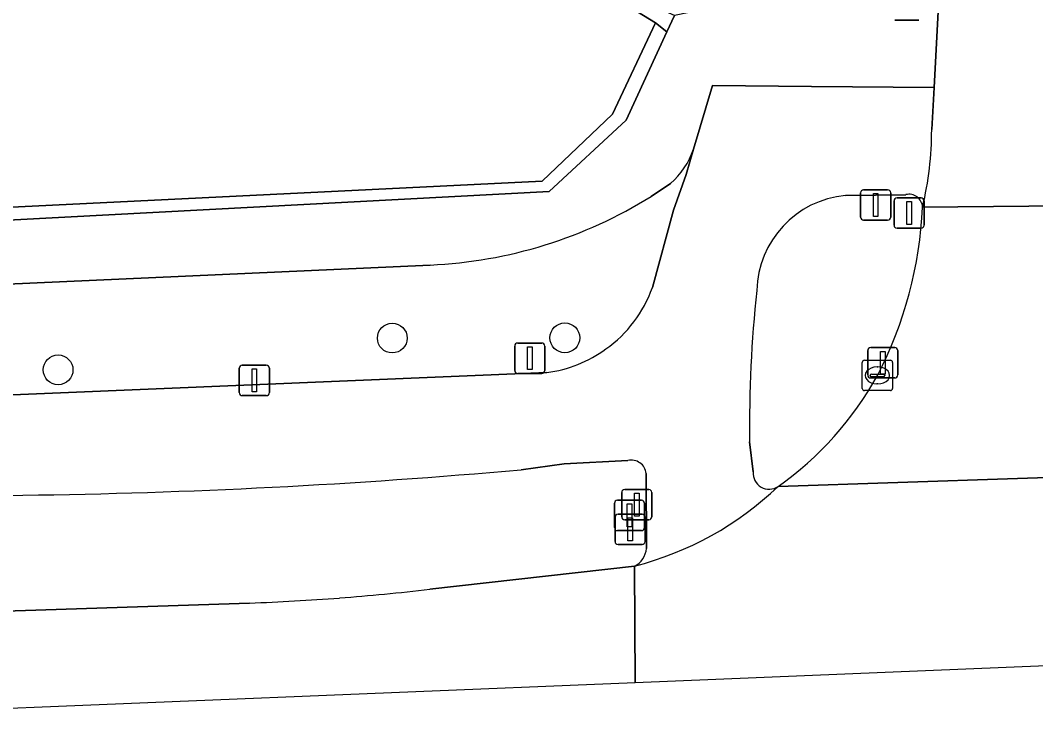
# Model space of a CAD drawing. Extents: x 162396 to 163643, y 386452 to 387406.
# Drawn here: x 163222.42 to 163255.82, y 386519.84 to 386542.68 of the extents above; entities that cross this region are included whole.
import ezdxf

# ---------------------------------------------------------------- set-up
doc = ezdxf.new("R2010")
doc.units = 0
for name, color, linetype in [('IMGEO_Berm_groen', 7, 'Continuous'), ('IMGEO_Boom', 7, 'Continuous'), ('IMGEO_Drukknoppaal', 7, 'Continuous'), ('IMGEO_Erf', 7, 'Continuous'), ('IMGEO_Fietspad_gesloten', 7, 'Continuous'), ('IMGEO_Groenvoorziening', 7, 'Continuous'), ('IMGEO_Kolk', 7, 'Continuous'), ('IMGEO_Lichtmast', 7, 'Continuous'), ('IMGEO_Muur', 7, 'Continuous'), ('IMGEO_Rijbaan_lokaal_gesloten', 7, 'Continuous'), ('IMGEO_Rijbaan_regionaal_gesloten', 7, 'Continuous'), ('IMGEO_Verkeersbordpaal', 7, 'Continuous'), ('IMGEO_Verkeersregelinstallatiepaal', 7, 'Continuous'), ('IMGEO_Voetpad_open', 7, 'Continuous')]:
    doc.layers.add(name, color=color, linetype=linetype)

msp = doc.modelspace()

# ---------------------------------------------------------------- linework, layer by layer
at = {"layer": 'IMGEO_Berm_groen'}
for points in [[(163243.208, 386533.891), (163243.909, 386536.435), (163244.315, 386537.611), (163244.562, 386538.446)], [(163243.809, 386537.315), (163243.165, 386536.89)], [(163251.546, 386536.947), (163249.559, 386536.924)], [(163235.9, 386534.632), (163185.658, 386532.373)], [(163216.919, 386530.146), (163239.739, 386531.102)], [(163246.404, 386528.818), (163246.524, 386527.827)], [(163242.403, 386528.203), (163240.311, 386528.095), (163238.89, 386527.899)], [(163243.012, 386525.311), (163243.005, 386527.772)], [(163235.886, 386523.967), (163242.616, 386524.726)], [(163218.901, 386523.148), (163229.962, 386523.513)]]:
    msp.add_lwpolyline(points, dxfattribs=at)
for centre, radius, start, end in [((163242.025, 386539.319), 2.683, 311.6753, 341.0147), ((163249.87, 386533.708), 3.231, 95.5325, 178.4461), ((163251.653, 386536.52), 0.441, 2.6506, 104.0466), ((163235.226, 386549.618), 15.001, 272.5766, 301.9545), ((163238.91, 386537.101), 13.195, 332.4625, 357.5653), ((163239.239, 386535.302), 4.212, 305.4649, 340.4331), ((163289.224, 386529.274), 42.822, 173.9383, 180.6101), ((163239.248, 386535.184), 4.112, 276.8544, 306.3108), ((163241.085, 386536.235), 10.869, 305.1672, 331.2063), ((163242.513, 386527.721), 0.495, 5.9296, 102.8691), ((163219.601, 386743.931), 216.891, 270.76691, 275.10229), ((163247.047, 386527.782), 0.525, 175.0327, 304.6542), ((163211.067, 386885.178), 358.302, 269.83029, 271.82915), ((163242.329, 386525.347), 0.684, 294.8347, 356.9754), ((163227.477, 386595.002), 71.531, 274.36032, 276.75146), ((163227.234, 386598.852), 75.389, 272.07413, 274.32207)]:
    msp.add_arc(centre, radius, start, end, dxfattribs=at)
at = {"layer": 'IMGEO_Boom'}
for centre in [(163234.656, 386532.23), (163240.33, 386532.237), (163223.665, 386531.184)]:
    msp.add_circle(centre, 0.489, dxfattribs=at)
at = {"layer": 'IMGEO_Drukknoppaal'}
for p, q in [((163250.056, 386536.208), (163250.056, 386537.008)), ((163250.056, 386537.008), (163250.056, 386536.208)), ((163250.156, 386537.108), (163250.946, 386537.108)), ((163250.946, 386537.108), (163250.156, 386537.108)), ((163251.046, 386537.008), (163251.046, 386536.208)), ((163251.046, 386536.208), (163251.046, 386537.008)), ((163250.946, 386536.108), (163250.156, 386536.108)), ((163250.156, 386536.108), (163250.946, 386536.108))]:
    msp.add_line(p, q, dxfattribs=at)
msp.add_lwpolyline([(163250.476, 386536.983), (163250.626, 386536.983), (163250.626, 386536.233), (163250.476, 386536.233), (163250.476, 386536.983)], dxfattribs=at)
for centre, start, end in [((163250.156, 386537.008), 90, 180), ((163250.156, 386537.008), 90, 180), ((163250.946, 386537.008), 0, 90), ((163250.946, 386537.008), 360, 90), ((163250.156, 386536.208), 180, 270), ((163250.156, 386536.208), 180, 270), ((163250.946, 386536.208), 270, 0), ((163250.946, 386536.208), 270, 0)]:
    msp.add_arc(centre, 0.1, start, end, dxfattribs=at)
at = {"layer": 'IMGEO_Erf'}
msp.add_lwpolyline([(163107.365, 386525.735), (163121.414, 386526.667), (163132.716, 386528.091), (163132.616, 386530.652), (163183.884, 386534.66), (163239.582, 386537.387), (163241.901, 386539.593), (163243.313, 386542.596), (163219.905, 386556.9)], dxfattribs=at)
at = {"layer": 'IMGEO_Fietspad_gesloten'}
for points in [[(163252.394, 386539.092), (163252.481, 386540.477), (163248.443, 386540.509), (163245.181, 386540.534), (163244.562, 386538.446), (163244.315, 386537.611), (163243.909, 386536.435), (163243.208, 386533.891)], [(163249.559, 386536.924), (163251.546, 386536.947)], [(163239.739, 386531.102), (163216.919, 386530.146)], [(163246.524, 386527.827), (163246.404, 386528.818)], [(163238.89, 386527.899), (163240.311, 386528.095), (163242.403, 386528.203)], [(163243.005, 386527.772), (163243.012, 386525.311)]]:
    msp.add_lwpolyline(points, dxfattribs=at)
for centre, radius, start, end in [((163241.64, 386539.067), 10.754, 346.4116, 0.1349), ((163249.87, 386533.708), 3.231, 95.5325, 178.4461), ((163251.653, 386536.52), 0.441, 2.6506, 104.0466), ((163239.239, 386535.302), 4.212, 305.4649, 340.4331), ((163289.224, 386529.274), 42.822, 173.9383, 180.6101), ((163239.248, 386535.184), 4.112, 276.8544, 306.3108), ((163242.513, 386527.721), 0.495, 5.9296, 102.8691), ((163219.601, 386743.931), 216.891, 270.76691, 275.10229), ((163247.047, 386527.782), 0.525, 175.0327, 304.6542), ((163239.981, 386535.047), 10.652, 284.3193, 313.7302), ((163211.067, 386885.178), 358.302, 269.83029, 271.82915), ((163242.329, 386525.347), 0.684, 294.8347, 356.9754)]:
    msp.add_arc(centre, radius, start, end, dxfattribs=at)
at = {"layer": 'IMGEO_Groenvoorziening'}
msp.add_lwpolyline([(163224.158, 386560.561), (163223.647, 386560.834), (163222.34, 386566.019), (163210.146, 386569.707), (163209.046, 386570.411), (163208.288, 386563.796), (163210.744, 386563.528), (163215.727, 386559.453), (163219.905, 386556.9), (163243.313, 386542.596), (163243.688, 386542.308), (163243.931, 386542.838), (163243.292, 386543.13), (163245.115, 386549.359), (163242.249, 386550.89)], close=True, dxfattribs=at)
msp.add_lwpolyline([(163130.826, 386526.923), (163133.263, 386527.23), (163133.027, 386530.235), (163183.936, 386534.334), (163217.254, 386535.858), (163239.82, 386537.047), (163242.352, 386539.4), (163243.688, 386542.308), (163243.313, 386542.596), (163241.901, 386539.593), (163239.582, 386537.387), (163183.884, 386534.66), (163132.616, 386530.652), (163132.716, 386528.091), (163121.414, 386526.667), (163107.365, 386525.735)], dxfattribs=at)
at = {"layer": 'IMGEO_Kolk'}
for p, q in [((163250.109, 386530.574), (163250.109, 386531.426)), ((163250.184, 386531.5), (163251.036, 386531.5)), ((163250.597, 386531.28), (163250.622, 386531.28)), ((163251.11, 386531.426), (163251.11, 386530.574)), ((163250.368, 386530.994), (163250.368, 386531.006)), ((163250.806, 386530.957), (163250.408, 386530.957)), ((163250.411, 386531.043), (163250.809, 386531.043)), ((163250.852, 386531.006), (163250.852, 386530.994)), ((163250.62, 386530.72), (163250.595, 386530.72)), ((163251.036, 386530.5), (163250.184, 386530.5))]:
    msp.add_line(p, q, dxfattribs=at)
for points in [[(163250.109, 386530.574), (163250.109, 386531.426)], [(163250.184, 386531.5), (163251.036, 386531.5)], [(163251.11, 386531.426), (163251.11, 386530.574)], [(163251.036, 386530.5), (163250.184, 386530.5)]]:
    msp.add_lwpolyline(points, dxfattribs=at)
for centre, radius, start, end in [((163250.186, 386531.424), 0.0765, 91.552, 178.448), ((163250.186, 386531.424), 0.0765, 91.552, 178.448), ((163251.034, 386531.424), 0.0765, 1.552, 88.448), ((163251.034, 386531.424), 0.0765, 1.552, 88.448), ((163250.408, 386531.003), 0.0403, 85.8775, 175.7526), ((163250.405, 386530.993), 0.0366, 178.938, 274.7102), ((163250.809, 386531), 0.043, 264.8664, 352.4533), ((163250.813, 386531.005), 0.0386, 1.7309, 96.639), ((163250.186, 386530.576), 0.0765, 181.552, 268.448), ((163250.186, 386530.576), 0.0765, 181.552, 268.448), ((163251.034, 386530.576), 0.0765, 271.552, 358.448), ((163251.034, 386530.576), 0.0765, 271.552, 358.448)]:
    msp.add_arc(centre, radius, start, end, dxfattribs=at)
for centre, major_axis, ratio, start_param, end_param in [((163250.596, 386531), (-0.387, 0.002), 0.722429, 4.712389, 7.853982), ((163250.621, 386531), (-0.39, 0.002), 0.717154, 1.570796, 4.712389)]:
    msp.add_ellipse(centre, major_axis=major_axis, ratio=ratio, start_param=start_param, end_param=end_param, dxfattribs=at)
at = {"layer": 'IMGEO_Lichtmast'}
for p, q in [((163250.39, 386531.916), (163251.18, 386531.916)), ((163251.18, 386531.916), (163250.39, 386531.916)), ((163250.29, 386531.016), (163250.29, 386531.816)), ((163250.29, 386531.816), (163250.29, 386531.016)), ((163251.28, 386531.816), (163251.28, 386531.016)), ((163251.28, 386531.016), (163251.28, 386531.816)), ((163229.623, 386530.437), (163229.623, 386531.237)), ((163229.623, 386531.237), (163229.623, 386530.437)), ((163229.723, 386531.337), (163230.513, 386531.337)), ((163230.513, 386531.337), (163229.723, 386531.337)), ((163230.613, 386531.237), (163230.613, 386530.437)), ((163230.613, 386530.437), (163230.613, 386531.237)), ((163251.18, 386530.916), (163250.39, 386530.916)), ((163250.39, 386530.916), (163251.18, 386530.916)), ((163230.513, 386530.337), (163229.723, 386530.337)), ((163229.723, 386530.337), (163230.513, 386530.337))]:
    msp.add_line(p, q, dxfattribs=at)
for points in [[(163250.71, 386531.791), (163250.86, 386531.791), (163250.86, 386531.041), (163250.71, 386531.041), (163250.71, 386531.791)], [(163230.043, 386531.212), (163230.193, 386531.212), (163230.193, 386530.462), (163230.043, 386530.462), (163230.043, 386531.212)]]:
    msp.add_lwpolyline(points, dxfattribs=at)
for centre, start, end in [((163250.39, 386531.816), 90, 180), ((163250.39, 386531.816), 90, 180), ((163251.18, 386531.816), 0, 90), ((163251.18, 386531.816), 360, 90), ((163229.723, 386531.237), 90, 180), ((163229.723, 386531.237), 90, 180), ((163230.513, 386531.237), 0, 90), ((163230.513, 386531.237), 360, 90), ((163250.39, 386531.016), 180, 270), ((163250.39, 386531.016), 180, 270), ((163251.18, 386531.016), 270, 0), ((163251.18, 386531.016), 270, 0), ((163229.723, 386530.437), 180, 270), ((163229.723, 386530.437), 180, 270), ((163230.513, 386530.437), 270, 0), ((163230.513, 386530.437), 270, 0)]:
    msp.add_arc(centre, 0.1, start, end, dxfattribs=at)
at = {"layer": 'IMGEO_Muur'}
msp.add_lwpolyline([(163243.313, 386542.596), (163241.901, 386539.593), (163239.582, 386537.387), (163183.884, 386534.66), (163132.616, 386530.652), (163132.716, 386528.091), (163121.414, 386526.667), (163107.365, 386525.735)], dxfattribs=at)
at = {"layer": 'IMGEO_Rijbaan_lokaal_gesloten'}
for points in [[(163255.194, 386581.469), (163255.098, 386580.2), (163254.827, 386575.693), (163253.428, 386553.885), (163252.654, 386543.821), (163252.481, 386540.477), (163252.394, 386539.092)], [(163252.093, 386536.54), (163259.083, 386536.605), (163259.178, 386540.526), (163259.179, 386543.993), (163259.401, 386555.929), (163259.459, 386559.077)], [(163259.012, 386533.501), (163259.083, 386536.605), (163252.093, 386536.54)], [(163247.345, 386527.35), (163274.893, 386528.264)]]:
    msp.add_lwpolyline(points, dxfattribs=at)
for centre, radius, start, end in [((163241.64, 386539.067), 10.754, 346.4116, 0.1349), ((163238.91, 386537.101), 13.195, 332.4625, 357.5653), ((163241.085, 386536.235), 10.869, 305.1672, 331.2063)]:
    msp.add_arc(centre, radius, start, end, dxfattribs=at)
at = {"layer": 'IMGEO_Rijbaan_regionaal_gesloten'}
for points in [[(163242.646, 386520.897), (163260.414, 386521.63), (163277.91, 386522.352), (163277.879, 386524.523), (163277.866, 386527.903), (163276.618, 386527.934), (163275.716, 386528.049), (163274.893, 386528.264), (163247.345, 386527.35)], [(163215.706, 386519.838), (163218.592, 386519.905), (163242.646, 386520.897), (163242.616, 386524.726), (163235.886, 386523.967)], [(163242.616, 386524.726), (163242.646, 386520.897)], [(163229.962, 386523.513), (163218.901, 386523.148)]]:
    msp.add_lwpolyline(points, dxfattribs=at)
for centre, radius, start, end in [((163239.981, 386535.047), 10.652, 284.3193, 313.7302), ((163227.477, 386595.002), 71.531, 274.36032, 276.75146), ((163227.234, 386598.852), 75.389, 272.07413, 274.32207)]:
    msp.add_arc(centre, radius, start, end, dxfattribs=at)
at = {"layer": 'IMGEO_Verkeersbordpaal'}
for p, q in [((163238.681, 386531.165), (163238.681, 386531.965)), ((163238.681, 386531.965), (163238.681, 386531.165)), ((163238.781, 386532.065), (163239.571, 386532.065)), ((163239.571, 386532.065), (163238.781, 386532.065)), ((163239.671, 386531.965), (163239.671, 386531.165)), ((163239.671, 386531.165), (163239.671, 386531.965)), ((163239.571, 386531.065), (163238.781, 386531.065)), ((163238.781, 386531.065), (163239.571, 386531.065)), ((163242.061, 386526.896), (163242.851, 386526.896)), ((163242.851, 386526.896), (163242.061, 386526.896)), ((163241.961, 386525.996), (163241.961, 386526.796)), ((163241.961, 386526.796), (163241.961, 386525.996)), ((163242.951, 386526.796), (163242.951, 386525.996)), ((163242.951, 386525.996), (163242.951, 386526.796)), ((163242.851, 386525.896), (163242.061, 386525.896)), ((163242.061, 386525.896), (163242.851, 386525.896))]:
    msp.add_line(p, q, dxfattribs=at)
for points in [[(163239.101, 386531.94), (163239.251, 386531.94), (163239.251, 386531.19), (163239.101, 386531.19), (163239.101, 386531.94)], [(163242.381, 386526.771), (163242.531, 386526.771), (163242.531, 386526.021), (163242.381, 386526.021), (163242.381, 386526.771)]]:
    msp.add_lwpolyline(points, dxfattribs=at)
for centre, start, end in [((163238.781, 386531.965), 90, 180), ((163238.781, 386531.965), 90, 180), ((163239.571, 386531.965), 0, 90), ((163239.571, 386531.965), 360, 90), ((163238.781, 386531.165), 180, 270), ((163238.781, 386531.165), 180, 270), ((163239.571, 386531.165), 270, 0), ((163239.571, 386531.165), 270, 0), ((163242.061, 386526.796), 90, 180), ((163242.061, 386526.796), 90, 180), ((163242.851, 386526.796), 0, 90), ((163242.851, 386526.796), 360, 90), ((163242.061, 386525.996), 180, 270), ((163242.061, 386525.996), 180, 270), ((163242.851, 386525.996), 270, 0), ((163242.851, 386525.996), 270, 0)]:
    msp.add_arc(centre, 0.1, start, end, dxfattribs=at)
at = {"layer": 'IMGEO_Verkeersregelinstallatiepaal'}
for p, q in [((163251.974, 386542.684), (163251.184, 386542.684)), ((163251.184, 386542.684), (163251.974, 386542.684)), ((163251.156, 386535.944), (163251.156, 386536.744)), ((163251.156, 386536.744), (163251.156, 386535.944)), ((163251.256, 386536.844), (163252.046, 386536.844)), ((163252.046, 386536.844), (163251.256, 386536.844)), ((163252.146, 386536.744), (163252.146, 386535.944)), ((163252.146, 386535.944), (163252.146, 386536.744)), ((163252.046, 386535.844), (163251.256, 386535.844)), ((163251.256, 386535.844), (163252.046, 386535.844)), ((163242.302, 386527.249), (163243.092, 386527.249)), ((163243.092, 386527.249), (163242.302, 386527.249)), ((163242.202, 386526.349), (163242.202, 386527.149)), ((163242.202, 386527.149), (163242.202, 386526.349)), ((163243.192, 386527.149), (163243.192, 386526.349)), ((163243.192, 386526.349), (163243.192, 386527.149)), ((163241.982, 386525.536), (163241.982, 386526.336)), ((163241.982, 386526.336), (163241.982, 386525.536)), ((163242.082, 386526.436), (163242.872, 386526.436)), ((163242.872, 386526.436), (163242.082, 386526.436)), ((163243.092, 386526.249), (163242.302, 386526.249)), ((163242.302, 386526.249), (163243.092, 386526.249)), ((163242.972, 386526.336), (163242.972, 386525.536)), ((163242.972, 386525.536), (163242.972, 386526.336)), ((163242.872, 386525.436), (163242.082, 386525.436)), ((163242.082, 386525.436), (163242.872, 386525.436))]:
    msp.add_line(p, q, dxfattribs=at)
for points in [[(163251.576, 386536.719), (163251.726, 386536.719), (163251.726, 386535.969), (163251.576, 386535.969), (163251.576, 386536.719)], [(163242.622, 386527.124), (163242.772, 386527.124), (163242.772, 386526.374), (163242.622, 386526.374), (163242.622, 386527.124)], [(163242.402, 386526.311), (163242.552, 386526.311), (163242.552, 386525.561), (163242.402, 386525.561), (163242.402, 386526.311)]]:
    msp.add_lwpolyline(points, dxfattribs=at)
for centre, start, end in [((163251.256, 386536.744), 90, 180), ((163251.256, 386536.744), 90, 180), ((163252.046, 386536.744), 0, 90), ((163252.046, 386536.744), 360, 90), ((163251.256, 386535.944), 180, 270), ((163251.256, 386535.944), 180, 270), ((163252.046, 386535.944), 270, 0), ((163252.046, 386535.944), 270, 0), ((163242.302, 386527.149), 90, 180), ((163242.302, 386527.149), 90, 180), ((163243.092, 386527.149), 0, 90), ((163243.092, 386527.149), 360, 90), ((163242.082, 386526.336), 90, 180), ((163242.082, 386526.336), 90, 180), ((163242.302, 386526.349), 180, 270), ((163242.302, 386526.349), 180, 270), ((163242.872, 386526.336), 0, 90), ((163242.872, 386526.336), 360, 90), ((163243.092, 386526.349), 270, 0), ((163243.092, 386526.349), 270, 0), ((163242.082, 386525.536), 180, 270), ((163242.082, 386525.536), 180, 270), ((163242.872, 386525.536), 270, 0), ((163242.872, 386525.536), 270, 0)]:
    msp.add_arc(centre, 0.1, start, end, dxfattribs=at)
at = {"layer": 'IMGEO_Voetpad_open'}
for points in [[(163244.562, 386538.446), (163245.181, 386540.534), (163248.443, 386540.509), (163252.481, 386540.477), (163252.654, 386543.821)], [(163252.19, 386543.439), (163249.795, 386543.423), (163246.238, 386543.314), (163243.931, 386542.838), (163243.688, 386542.308), (163242.352, 386539.4), (163239.82, 386537.047), (163217.254, 386535.858), (163183.936, 386534.334), (163133.027, 386530.235), (163133.263, 386527.23), (163133.919, 386527.328), (163135.975, 386527.848), (163144.807, 386529.027), (163161.664, 386530.357), (163185.658, 386532.373), (163235.9, 386534.632)], [(163243.165, 386536.89), (163243.809, 386537.315)]]:
    msp.add_lwpolyline(points, dxfattribs=at)
for centre, radius, start, end in [((163242.025, 386539.319), 2.683, 311.6753, 341.0147), ((163235.226, 386549.618), 15.001, 272.5766, 301.9545)]:
    msp.add_arc(centre, radius, start, end, dxfattribs=at)

doc.saveas('drawing.dxf')
